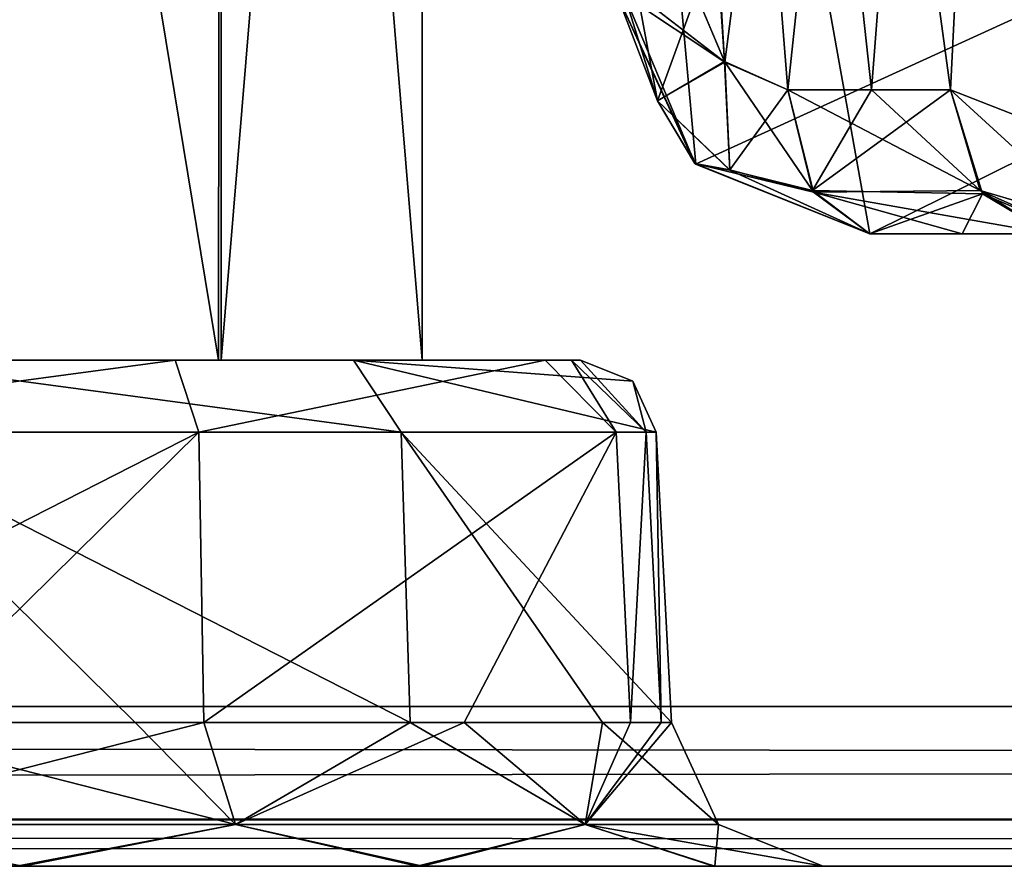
# Model space of a CAD drawing. Header units: inches. Extents: x -9.1 to 9.1, y -1.6 to 4.3.
# Tile 371 of 656: x -2 to -1.806, y -1.605 to -1.438. Entities that reach past the tile are written whole.
import ezdxf

# ---------------------------------------------------------------- set-up
doc = ezdxf.new("R2010")
doc.units = ezdxf.units.IN
doc.header["$LTSCALE"] = 81.481481
doc.header["$MEASUREMENT"] = 0
for name, color, linetype in [('12596', 7, 'CONTINUOUS'), ('12597', 7, 'CONTINUOUS'), ('12871', 7, 'CONTINUOUS'), ('12872', 7, 'CONTINUOUS'), ('12873', 7, 'CONTINUOUS'), ('12874', 7, 'CONTINUOUS'), ('12875', 7, 'CONTINUOUS'), ('12876', 7, 'CONTINUOUS'), ('12877', 7, 'CONTINUOUS'), ('12878', 7, 'CONTINUOUS'), ('12879', 7, 'CONTINUOUS'), ('129', 7, 'CONTINUOUS'), ('12948', 7, 'CONTINUOUS'), ('12949', 7, 'CONTINUOUS'), ('12950', 7, 'CONTINUOUS'), ('12951', 7, 'CONTINUOUS'), ('12952', 7, 'CONTINUOUS'), ('12953', 7, 'CONTINUOUS'), ('12954', 7, 'CONTINUOUS'), ('12955', 7, 'CONTINUOUS'), ('12956', 7, 'CONTINUOUS'), ('36', 7, 'CONTINUOUS'), ('395', 7, 'CONTINUOUS'), ('55', 7, 'CONTINUOUS'), ('5805', 7, 'CONTINUOUS'), ('5806', 7, 'CONTINUOUS'), ('5827', 7, 'CONTINUOUS'), ('5831', 7, 'CONTINUOUS'), ('5837', 7, 'CONTINUOUS'), ('5838', 7, 'CONTINUOUS'), ('5839', 7, 'CONTINUOUS'), ('743', 7, 'CONTINUOUS'), ('744', 7, 'CONTINUOUS'), ('745', 7, 'CONTINUOUS'), ('746', 7, 'CONTINUOUS'), ('77', 7, 'CONTINUOUS'), ('78', 7, 'CONTINUOUS'), ('96', 7, 'CONTINUOUS')]:
    doc.layers.add(name, color=color, linetype=linetype)

msp = doc.modelspace()

# ---------------------------------------------------------------- linework, layer by layer
at = {"layer": '12596', "linetype": 'CONTINUOUS'}
for points in [[(-1.78197, -1.46491, -4.17321), (-1.81613, -1.45157, -4.13916), (-1.77934, -1.48521, -4.15311), (-1.78197, -1.46491, -4.17321)], [(-1.81613, -1.45157, -4.13916), (-1.80982, -1.47208, -4.13186), (-1.77934, -1.48521, -4.15311), (-1.81613, -1.45157, -4.13916)], [(-1.80982, -1.47208, -4.13186), (-1.79654, -1.48, -4.11649), (-1.77934, -1.48521, -4.15311), (-1.80982, -1.47208, -4.13186)]]:
    msp.add_3dface(points, dxfattribs=at)
at = {"layer": '12597', "linetype": 'CONTINUOUS'}
for points in [[(-1.84826, -1.45157, -4.11518), (-1.8434, -1.47147, -4.1076), (-1.83176, -1.45157, -4.1266), (-1.84826, -1.45157, -4.11518)], [(-1.8434, -1.47147, -4.1076), (-1.81613, -1.45157, -4.13916), (-1.83176, -1.45157, -4.1266), (-1.8434, -1.47147, -4.1076)], [(-1.81613, -1.45157, -4.13916), (-1.8434, -1.47147, -4.1076), (-1.80982, -1.47208, -4.13186), (-1.81613, -1.45157, -4.13916)], [(-1.8434, -1.47147, -4.1076), (-1.83209, -1.48, -4.08996), (-1.80982, -1.47208, -4.13186), (-1.8434, -1.47147, -4.1076)], [(-1.83209, -1.48, -4.08996), (-1.81384, -1.48, -4.10259), (-1.80982, -1.47208, -4.13186), (-1.83209, -1.48, -4.08996)], [(-1.81384, -1.48, -4.10259), (-1.79654, -1.48, -4.11649), (-1.80982, -1.47208, -4.13186), (-1.81384, -1.48, -4.10259)]]:
    msp.add_3dface(points, dxfattribs=at)
at = {"layer": '12871', "linetype": 'CONTINUOUS'}
for points in [[(-2.04266, -1.59676, -4.4833), (-1.95734, -1.59676, -4.4833), (-2.03635, -1.57657, -4.47551), (-2.04266, -1.59676, -4.4833)], [(-2.03635, -1.57657, -4.47551), (-1.95734, -1.59676, -4.4833), (-1.9772, -1.57657, -4.47872), (-2.03635, -1.57657, -4.47551)], [(-1.9772, -1.57657, -4.47872), (-1.95734, -1.59676, -4.4833), (-1.92287, -1.57657, -4.45509), (-1.9772, -1.57657, -4.47872)], [(-1.95734, -1.59676, -4.4833), (-1.88831, -1.59676, -4.43315), (-1.92287, -1.57657, -4.45509), (-1.95734, -1.59676, -4.4833)], [(-1.92287, -1.57657, -4.45509), (-1.88831, -1.59676, -4.43315), (-1.88488, -1.57657, -4.40965), (-1.92287, -1.57657, -4.45509)], [(-1.88831, -1.59676, -4.43315), (-1.86194, -1.59676, -4.352), (-1.88488, -1.57657, -4.40965), (-1.88831, -1.59676, -4.43315)], [(-1.88488, -1.57657, -4.40965), (-1.86194, -1.59676, -4.352), (-1.87125, -1.57657, -4.352), (-1.88488, -1.57657, -4.40965)], [(-2.04266, -1.59676, -4.4833), (-2.00062, -1.605, -4.5107), (-1.95734, -1.59676, -4.4833), (-2.04266, -1.59676, -4.4833)], [(-2.00062, -1.605, -4.5107), (-1.92149, -1.605, -4.48987), (-1.95734, -1.59676, -4.4833), (-2.00062, -1.605, -4.5107)], [(-1.95734, -1.59676, -4.4833), (-1.92149, -1.605, -4.48987), (-1.88831, -1.59676, -4.43315), (-1.95734, -1.59676, -4.4833)], [(-1.92149, -1.605, -4.48987), (-1.86297, -1.605, -4.43193), (-1.88831, -1.59676, -4.43315), (-1.92149, -1.605, -4.48987)], [(-1.86297, -1.605, -4.43193), (-1.84129, -1.605, -4.352), (-1.88831, -1.59676, -4.43315), (-1.86297, -1.605, -4.43193)], [(-1.88831, -1.59676, -4.43315), (-1.84129, -1.605, -4.352), (-1.86194, -1.59676, -4.352), (-1.88831, -1.59676, -4.43315)]]:
    msp.add_3dface(points, dxfattribs=at)
at = {"layer": '12872', "linetype": 'CONTINUOUS'}
for points in [[(-1.95734, -1.59676, -4.2207), (-2.04266, -1.59676, -4.2207), (-1.96365, -1.57657, -4.22849), (-1.95734, -1.59676, -4.2207)], [(-1.96365, -1.57657, -4.22849), (-2.04266, -1.59676, -4.2207), (-2.0228, -1.57657, -4.22528), (-1.96365, -1.57657, -4.22849)], [(-1.9122, -1.57657, -4.25783), (-1.95734, -1.59676, -4.2207), (-1.96365, -1.57657, -4.22849), (-1.9122, -1.57657, -4.25783)], [(-1.88831, -1.59676, -4.27085), (-1.95734, -1.59676, -4.2207), (-1.9122, -1.57657, -4.25783), (-1.88831, -1.59676, -4.27085)], [(-1.87933, -1.57657, -4.30711), (-1.88831, -1.59676, -4.27085), (-1.9122, -1.57657, -4.25783), (-1.87933, -1.57657, -4.30711)], [(-1.87328, -1.57657, -4.3292), (-1.88831, -1.59676, -4.27085), (-1.87933, -1.57657, -4.30711), (-1.87328, -1.57657, -4.3292)], [(-1.87125, -1.57657, -4.352), (-1.88831, -1.59676, -4.27085), (-1.87328, -1.57657, -4.3292), (-1.87125, -1.57657, -4.352)], [(-1.87125, -1.57657, -4.352), (-1.86194, -1.59676, -4.352), (-1.88831, -1.59676, -4.27085), (-1.87125, -1.57657, -4.352)], [(-1.99938, -1.605, -4.1933), (-2.07851, -1.605, -4.21413), (-2.04266, -1.59676, -4.2207), (-1.99938, -1.605, -4.1933)], [(-1.95734, -1.59676, -4.2207), (-1.99938, -1.605, -4.1933), (-2.04266, -1.59676, -4.2207), (-1.95734, -1.59676, -4.2207)], [(-1.92043, -1.605, -4.21473), (-1.99938, -1.605, -4.1933), (-1.95734, -1.59676, -4.2207), (-1.92043, -1.605, -4.21473)], [(-1.88831, -1.59676, -4.27085), (-1.92043, -1.605, -4.21473), (-1.95734, -1.59676, -4.2207), (-1.88831, -1.59676, -4.27085)], [(-1.86268, -1.605, -4.27252), (-1.92043, -1.605, -4.21473), (-1.88831, -1.59676, -4.27085), (-1.86268, -1.605, -4.27252)], [(-1.86194, -1.59676, -4.352), (-1.86268, -1.605, -4.27252), (-1.88831, -1.59676, -4.27085), (-1.86194, -1.59676, -4.352)], [(-1.84129, -1.605, -4.352), (-1.86268, -1.605, -4.27252), (-1.86194, -1.59676, -4.352), (-1.84129, -1.605, -4.352)]]:
    msp.add_3dface(points, dxfattribs=at)
at = {"layer": '12873', "linetype": 'CONTINUOUS'}
for points in [[(-1.96459, -1.51921, -4.23134), (-2.07713, -1.57657, -4.24891), (-2.07536, -1.51921, -4.25134), (-1.96459, -1.51921, -4.23134)], [(-2.0228, -1.57657, -4.22528), (-2.07713, -1.57657, -4.24891), (-1.96459, -1.51921, -4.23134), (-2.0228, -1.57657, -4.22528)], [(-1.96365, -1.57657, -4.22849), (-2.0228, -1.57657, -4.22528), (-1.96459, -1.51921, -4.23134), (-1.96365, -1.57657, -4.22849)], [(-1.88219, -1.51921, -4.30804), (-1.96365, -1.57657, -4.22849), (-1.96459, -1.51921, -4.23134), (-1.88219, -1.51921, -4.30804)], [(-1.9122, -1.57657, -4.25783), (-1.96365, -1.57657, -4.22849), (-1.88219, -1.51921, -4.30804), (-1.9122, -1.57657, -4.25783)], [(-1.87933, -1.57657, -4.30711), (-1.9122, -1.57657, -4.25783), (-1.88219, -1.51921, -4.30804), (-1.87933, -1.57657, -4.30711)], [(-1.87625, -1.51921, -4.32966), (-1.87933, -1.57657, -4.30711), (-1.88219, -1.51921, -4.30804), (-1.87625, -1.51921, -4.32966)], [(-1.87328, -1.57657, -4.3292), (-1.87933, -1.57657, -4.30711), (-1.87625, -1.51921, -4.32966), (-1.87328, -1.57657, -4.3292)], [(-1.87426, -1.51921, -4.352), (-1.87328, -1.57657, -4.3292), (-1.87625, -1.51921, -4.32966), (-1.87426, -1.51921, -4.352)], [(-1.87125, -1.57657, -4.352), (-1.87328, -1.57657, -4.3292), (-1.87426, -1.51921, -4.352), (-1.87125, -1.57657, -4.352)]]:
    msp.add_3dface(points, dxfattribs=at)
at = {"layer": '12874', "linetype": 'CONTINUOUS'}
for points in [[(-2.03635, -1.57657, -4.47551), (-1.9772, -1.57657, -4.47872), (-2.03541, -1.51921, -4.47266), (-2.03635, -1.57657, -4.47551)], [(-2.03541, -1.51921, -4.47266), (-1.92287, -1.57657, -4.45509), (-1.92464, -1.51921, -4.45266), (-2.03541, -1.51921, -4.47266)], [(-1.9772, -1.57657, -4.47872), (-1.92287, -1.57657, -4.45509), (-2.03541, -1.51921, -4.47266), (-1.9772, -1.57657, -4.47872)], [(-1.87125, -1.57657, -4.352), (-1.87426, -1.51921, -4.352), (-1.92464, -1.51921, -4.45266), (-1.87125, -1.57657, -4.352)], [(-1.92287, -1.57657, -4.45509), (-1.88488, -1.57657, -4.40965), (-1.92464, -1.51921, -4.45266), (-1.92287, -1.57657, -4.45509)], [(-1.88488, -1.57657, -4.40965), (-1.87125, -1.57657, -4.352), (-1.92464, -1.51921, -4.45266), (-1.88488, -1.57657, -4.40965)]]:
    msp.add_3dface(points, dxfattribs=at)
at = {"layer": '12875', "linetype": 'CONTINUOUS'}
for points in [[(-2.03541, -1.51921, -4.47266), (-1.92464, -1.51921, -4.45266), (-2.03072, -1.505, -4.45838), (-2.03541, -1.51921, -4.47266)], [(-2.03072, -1.505, -4.45838), (-1.92464, -1.51921, -4.45266), (-1.93403, -1.505, -4.44092), (-2.03072, -1.505, -4.45838)], [(-1.88923, -1.505, -4.352), (-1.93403, -1.505, -4.44092), (-1.87891, -1.50912, -4.352), (-1.88923, -1.505, -4.352)], [(-1.92464, -1.51921, -4.45266), (-1.87426, -1.51921, -4.352), (-1.93403, -1.505, -4.44092), (-1.92464, -1.51921, -4.45266)], [(-1.93403, -1.505, -4.44092), (-1.87426, -1.51921, -4.352), (-1.87891, -1.50912, -4.352), (-1.93403, -1.505, -4.44092)]]:
    msp.add_3dface(points, dxfattribs=at)
at = {"layer": '12876', "linetype": 'CONTINUOUS'}
for points in [[(-1.96928, -1.505, -4.24562), (-2.06597, -1.505, -4.26308), (-2.03924, -1.505, -4.28289), (-1.96928, -1.505, -4.24562)], [(-2.03977, -1.505, -4.42079), (-2.03072, -1.505, -4.45838), (-1.96076, -1.505, -4.42111), (-2.03977, -1.505, -4.42079)], [(-1.96023, -1.505, -4.28321), (-1.96928, -1.505, -4.24562), (-2.03924, -1.505, -4.28289), (-1.96023, -1.505, -4.28321)], [(-2.03072, -1.505, -4.45838), (-1.93403, -1.505, -4.44092), (-1.96076, -1.505, -4.42111), (-2.03072, -1.505, -4.45838)], [(-1.89622, -1.505, -4.31327), (-1.96928, -1.505, -4.24562), (-1.96023, -1.505, -4.28321), (-1.89622, -1.505, -4.31327)], [(-1.96076, -1.505, -4.42111), (-1.88923, -1.505, -4.352), (-1.9205, -1.505, -4.352), (-1.96076, -1.505, -4.42111)], [(-1.93403, -1.505, -4.44092), (-1.88923, -1.505, -4.352), (-1.96076, -1.505, -4.42111), (-1.93403, -1.505, -4.44092)], [(-1.9205, -1.505, -4.352), (-1.89622, -1.505, -4.31327), (-1.96023, -1.505, -4.28321), (-1.9205, -1.505, -4.352)], [(-1.891, -1.505, -4.33232), (-1.89622, -1.505, -4.31327), (-1.9205, -1.505, -4.352), (-1.891, -1.505, -4.33232)], [(-1.88923, -1.505, -4.352), (-1.891, -1.505, -4.33232), (-1.9205, -1.505, -4.352), (-1.88923, -1.505, -4.352)]]:
    msp.add_3dface(points, dxfattribs=at)
at = {"layer": '12877', "linetype": 'CONTINUOUS'}
for points in [[(-1.96459, -1.51921, -4.23134), (-2.07536, -1.51921, -4.25134), (-1.96928, -1.505, -4.24562), (-1.96459, -1.51921, -4.23134)], [(-2.07536, -1.51921, -4.25134), (-2.06597, -1.505, -4.26308), (-1.96928, -1.505, -4.24562), (-2.07536, -1.51921, -4.25134)], [(-1.96459, -1.51921, -4.23134), (-1.96928, -1.505, -4.24562), (-1.89622, -1.505, -4.31327), (-1.96459, -1.51921, -4.23134)], [(-1.88219, -1.51921, -4.30804), (-1.96459, -1.51921, -4.23134), (-1.89622, -1.505, -4.31327), (-1.88219, -1.51921, -4.30804)], [(-1.88219, -1.51921, -4.30804), (-1.89622, -1.505, -4.31327), (-1.891, -1.505, -4.33232), (-1.88219, -1.51921, -4.30804)], [(-1.88923, -1.505, -4.352), (-1.87625, -1.51921, -4.32966), (-1.891, -1.505, -4.33232), (-1.88923, -1.505, -4.352)], [(-1.87625, -1.51921, -4.32966), (-1.88219, -1.51921, -4.30804), (-1.891, -1.505, -4.33232), (-1.87625, -1.51921, -4.32966)], [(-1.87625, -1.51921, -4.32966), (-1.88923, -1.505, -4.352), (-1.87891, -1.50912, -4.352), (-1.87625, -1.51921, -4.32966)], [(-1.87426, -1.51921, -4.352), (-1.87625, -1.51921, -4.32966), (-1.87891, -1.50912, -4.352), (-1.87426, -1.51921, -4.352)]]:
    msp.add_3dface(points, dxfattribs=at)
at = {"layer": '12878', "linetype": 'CONTINUOUS'}
for points in [[(-2.03977, -1.505, -4.42079), (-1.96076, -1.505, -4.42111), (-2.03975, -1.025, -4.42085), (-2.03977, -1.505, -4.42079)], [(-2.03975, -1.025, -4.42085), (-1.96076, -1.505, -4.42111), (-1.96025, -1.025, -4.42085), (-2.03975, -1.025, -4.42085)], [(-1.96076, -1.505, -4.42111), (-1.9205, -1.505, -4.352), (-1.96025, -1.025, -4.42085), (-1.96076, -1.505, -4.42111)], [(-1.96025, -1.025, -4.42085), (-1.9205, -1.505, -4.352), (-1.9205, -1.025, -4.352), (-1.96025, -1.025, -4.42085)]]:
    msp.add_3dface(points, dxfattribs=at)
at = {"layer": '12879', "linetype": 'CONTINUOUS'}
for points in [[(-1.96025, -1.025, -4.28315), (-2.03924, -1.505, -4.28289), (-2.03975, -1.025, -4.28315), (-1.96025, -1.025, -4.28315)], [(-1.96023, -1.505, -4.28321), (-2.03924, -1.505, -4.28289), (-1.96025, -1.025, -4.28315), (-1.96023, -1.505, -4.28321)], [(-1.9205, -1.025, -4.352), (-1.96023, -1.505, -4.28321), (-1.96025, -1.025, -4.28315), (-1.9205, -1.025, -4.352)], [(-1.9205, -1.505, -4.352), (-1.96023, -1.505, -4.28321), (-1.9205, -1.025, -4.352), (-1.9205, -1.505, -4.352)]]:
    msp.add_3dface(points, dxfattribs=at)
at = {"layer": '129', "linetype": 'CONTINUOUS'}
for points in [[(-1.13847, -1.45157, 4.05518), (-1.12031, -1.105, 4.05518), (-1.89919, -1.105, 4.05518), (-1.13847, -1.45157, 4.05518)], [(-1.1478, -1.47174, 4.05518), (-1.13847, -1.45157, 4.05518), (-1.89919, -1.105, 4.05518), (-1.1478, -1.47174, 4.05518)], [(-1.16843, -1.48, 4.05518), (-1.1478, -1.47174, 4.05518), (-1.89919, -1.105, 4.05518), (-1.16843, -1.48, 4.05518)], [(-1.83209, -1.48, 4.05518), (-1.16843, -1.48, 4.05518), (-1.89919, -1.105, 4.05518), (-1.83209, -1.48, 4.05518)], [(-1.86647, -1.46623, 4.05518), (-1.83209, -1.48, 4.05518), (-1.89919, -1.105, 4.05518), (-1.86647, -1.46623, 4.05518)], [(-1.88202, -1.43262, 4.05518), (-1.86647, -1.46623, 4.05518), (-1.89919, -1.105, 4.05518), (-1.88202, -1.43262, 4.05518)]]:
    msp.add_3dface(points, dxfattribs=at)
at = {"layer": '12948', "linetype": 'CONTINUOUS'}
for points in [[(-1.96365, -1.57657, 4.47551), (-2.04266, -1.59676, 4.4833), (-2.0228, -1.57657, 4.47872), (-1.96365, -1.57657, 4.47551)], [(-1.95734, -1.59676, 4.4833), (-2.04266, -1.59676, 4.4833), (-1.96365, -1.57657, 4.47551), (-1.95734, -1.59676, 4.4833)], [(-1.9122, -1.57657, 4.44617), (-1.95734, -1.59676, 4.4833), (-1.96365, -1.57657, 4.47551), (-1.9122, -1.57657, 4.44617)], [(-1.88831, -1.59676, 4.43315), (-1.95734, -1.59676, 4.4833), (-1.9122, -1.57657, 4.44617), (-1.88831, -1.59676, 4.43315)], [(-1.87933, -1.57657, 4.39689), (-1.88831, -1.59676, 4.43315), (-1.9122, -1.57657, 4.44617), (-1.87933, -1.57657, 4.39689)], [(-1.87328, -1.57657, 4.3748), (-1.88831, -1.59676, 4.43315), (-1.87933, -1.57657, 4.39689), (-1.87328, -1.57657, 4.3748)], [(-1.87125, -1.57657, 4.352), (-1.88831, -1.59676, 4.43315), (-1.87328, -1.57657, 4.3748), (-1.87125, -1.57657, 4.352)], [(-1.86194, -1.59676, 4.352), (-1.88831, -1.59676, 4.43315), (-1.87125, -1.57657, 4.352), (-1.86194, -1.59676, 4.352)], [(-1.99938, -1.605, 4.5107), (-2.07851, -1.605, 4.48987), (-2.04266, -1.59676, 4.4833), (-1.99938, -1.605, 4.5107)], [(-1.95734, -1.59676, 4.4833), (-1.99938, -1.605, 4.5107), (-2.04266, -1.59676, 4.4833), (-1.95734, -1.59676, 4.4833)], [(-1.92043, -1.605, 4.48927), (-1.99938, -1.605, 4.5107), (-1.95734, -1.59676, 4.4833), (-1.92043, -1.605, 4.48927)], [(-1.88831, -1.59676, 4.43315), (-1.92043, -1.605, 4.48927), (-1.95734, -1.59676, 4.4833), (-1.88831, -1.59676, 4.43315)], [(-1.86268, -1.605, 4.43148), (-1.92043, -1.605, 4.48927), (-1.88831, -1.59676, 4.43315), (-1.86268, -1.605, 4.43148)], [(-1.86194, -1.59676, 4.352), (-1.86268, -1.605, 4.43148), (-1.88831, -1.59676, 4.43315), (-1.86194, -1.59676, 4.352)], [(-1.84129, -1.605, 4.352), (-1.86268, -1.605, 4.43148), (-1.86194, -1.59676, 4.352), (-1.84129, -1.605, 4.352)]]:
    msp.add_3dface(points, dxfattribs=at)
at = {"layer": '12949', "linetype": 'CONTINUOUS'}
for points in [[(-2.04266, -1.59676, 4.2207), (-1.95734, -1.59676, 4.2207), (-2.03635, -1.57657, 4.22849), (-2.04266, -1.59676, 4.2207)], [(-2.03635, -1.57657, 4.22849), (-1.95734, -1.59676, 4.2207), (-1.9772, -1.57657, 4.22528), (-2.03635, -1.57657, 4.22849)], [(-1.9772, -1.57657, 4.22528), (-1.95734, -1.59676, 4.2207), (-1.92287, -1.57657, 4.24891), (-1.9772, -1.57657, 4.22528)], [(-1.95734, -1.59676, 4.2207), (-1.88831, -1.59676, 4.27085), (-1.92287, -1.57657, 4.24891), (-1.95734, -1.59676, 4.2207)], [(-1.92287, -1.57657, 4.24891), (-1.88831, -1.59676, 4.27085), (-1.88488, -1.57657, 4.29435), (-1.92287, -1.57657, 4.24891)], [(-1.88831, -1.59676, 4.27085), (-1.86194, -1.59676, 4.352), (-1.88488, -1.57657, 4.29435), (-1.88831, -1.59676, 4.27085)], [(-1.86194, -1.59676, 4.352), (-1.87125, -1.57657, 4.352), (-1.88488, -1.57657, 4.29435), (-1.86194, -1.59676, 4.352)], [(-2.04266, -1.59676, 4.2207), (-2.00062, -1.605, 4.1933), (-1.95734, -1.59676, 4.2207), (-2.04266, -1.59676, 4.2207)], [(-2.00062, -1.605, 4.1933), (-1.92149, -1.605, 4.21413), (-1.95734, -1.59676, 4.2207), (-2.00062, -1.605, 4.1933)], [(-1.95734, -1.59676, 4.2207), (-1.92149, -1.605, 4.21413), (-1.88831, -1.59676, 4.27085), (-1.95734, -1.59676, 4.2207)], [(-1.92149, -1.605, 4.21413), (-1.86297, -1.605, 4.27207), (-1.88831, -1.59676, 4.27085), (-1.92149, -1.605, 4.21413)], [(-1.86297, -1.605, 4.27207), (-1.84129, -1.605, 4.352), (-1.88831, -1.59676, 4.27085), (-1.86297, -1.605, 4.27207)], [(-1.84129, -1.605, 4.352), (-1.86194, -1.59676, 4.352), (-1.88831, -1.59676, 4.27085), (-1.84129, -1.605, 4.352)]]:
    msp.add_3dface(points, dxfattribs=at)
at = {"layer": '12950', "linetype": 'CONTINUOUS'}
for points in [[(-2.03635, -1.57657, 4.22849), (-1.9772, -1.57657, 4.22528), (-2.03541, -1.51921, 4.23134), (-2.03635, -1.57657, 4.22849)], [(-2.03541, -1.51921, 4.23134), (-1.92287, -1.57657, 4.24891), (-1.92464, -1.51921, 4.25134), (-2.03541, -1.51921, 4.23134)], [(-1.9772, -1.57657, 4.22528), (-1.92287, -1.57657, 4.24891), (-2.03541, -1.51921, 4.23134), (-1.9772, -1.57657, 4.22528)], [(-1.92287, -1.57657, 4.24891), (-1.88488, -1.57657, 4.29435), (-1.92464, -1.51921, 4.25134), (-1.92287, -1.57657, 4.24891)], [(-1.92464, -1.51921, 4.25134), (-1.87125, -1.57657, 4.352), (-1.87426, -1.51921, 4.352), (-1.92464, -1.51921, 4.25134)], [(-1.88488, -1.57657, 4.29435), (-1.87125, -1.57657, 4.352), (-1.92464, -1.51921, 4.25134), (-1.88488, -1.57657, 4.29435)]]:
    msp.add_3dface(points, dxfattribs=at)
at = {"layer": '12951', "linetype": 'CONTINUOUS'}
for points in [[(-1.96459, -1.51921, 4.47266), (-2.07713, -1.57657, 4.45509), (-2.07536, -1.51921, 4.45266), (-1.96459, -1.51921, 4.47266)], [(-2.0228, -1.57657, 4.47872), (-2.07713, -1.57657, 4.45509), (-1.96459, -1.51921, 4.47266), (-2.0228, -1.57657, 4.47872)], [(-1.96365, -1.57657, 4.47551), (-2.0228, -1.57657, 4.47872), (-1.96459, -1.51921, 4.47266), (-1.96365, -1.57657, 4.47551)], [(-1.88219, -1.51921, 4.39596), (-1.96365, -1.57657, 4.47551), (-1.96459, -1.51921, 4.47266), (-1.88219, -1.51921, 4.39596)], [(-1.9122, -1.57657, 4.44617), (-1.96365, -1.57657, 4.47551), (-1.88219, -1.51921, 4.39596), (-1.9122, -1.57657, 4.44617)], [(-1.87933, -1.57657, 4.39689), (-1.9122, -1.57657, 4.44617), (-1.88219, -1.51921, 4.39596), (-1.87933, -1.57657, 4.39689)], [(-1.87625, -1.51921, 4.37434), (-1.87933, -1.57657, 4.39689), (-1.88219, -1.51921, 4.39596), (-1.87625, -1.51921, 4.37434)], [(-1.87328, -1.57657, 4.3748), (-1.87933, -1.57657, 4.39689), (-1.87625, -1.51921, 4.37434), (-1.87328, -1.57657, 4.3748)], [(-1.87426, -1.51921, 4.352), (-1.87328, -1.57657, 4.3748), (-1.87625, -1.51921, 4.37434), (-1.87426, -1.51921, 4.352)], [(-1.87125, -1.57657, 4.352), (-1.87328, -1.57657, 4.3748), (-1.87426, -1.51921, 4.352), (-1.87125, -1.57657, 4.352)]]:
    msp.add_3dface(points, dxfattribs=at)
at = {"layer": '12952', "linetype": 'CONTINUOUS'}
for points in [[(-1.96928, -1.505, 4.45838), (-2.07536, -1.51921, 4.45266), (-2.06597, -1.505, 4.44092), (-1.96928, -1.505, 4.45838)], [(-1.96459, -1.51921, 4.47266), (-2.07536, -1.51921, 4.45266), (-1.96928, -1.505, 4.45838), (-1.96459, -1.51921, 4.47266)], [(-1.89622, -1.505, 4.39073), (-1.96459, -1.51921, 4.47266), (-1.96928, -1.505, 4.45838), (-1.89622, -1.505, 4.39073)], [(-1.88219, -1.51921, 4.39596), (-1.96459, -1.51921, 4.47266), (-1.89622, -1.505, 4.39073), (-1.88219, -1.51921, 4.39596)], [(-1.88219, -1.51921, 4.39596), (-1.89622, -1.505, 4.39073), (-1.891, -1.505, 4.37168), (-1.88219, -1.51921, 4.39596)], [(-1.88923, -1.505, 4.352), (-1.87625, -1.51921, 4.37434), (-1.891, -1.505, 4.37168), (-1.88923, -1.505, 4.352)], [(-1.87625, -1.51921, 4.37434), (-1.88219, -1.51921, 4.39596), (-1.891, -1.505, 4.37168), (-1.87625, -1.51921, 4.37434)], [(-1.87891, -1.50912, 4.352), (-1.87625, -1.51921, 4.37434), (-1.88923, -1.505, 4.352), (-1.87891, -1.50912, 4.352)], [(-1.87426, -1.51921, 4.352), (-1.87625, -1.51921, 4.37434), (-1.87891, -1.50912, 4.352), (-1.87426, -1.51921, 4.352)]]:
    msp.add_3dface(points, dxfattribs=at)
at = {"layer": '12953', "linetype": 'CONTINUOUS'}
for points in [[(-1.96928, -1.505, 4.45838), (-2.06597, -1.505, 4.44092), (-2.03924, -1.505, 4.42111), (-1.96928, -1.505, 4.45838)], [(-2.03977, -1.505, 4.28321), (-2.03072, -1.505, 4.24562), (-1.96076, -1.505, 4.28289), (-2.03977, -1.505, 4.28321)], [(-1.96023, -1.505, 4.42079), (-1.96928, -1.505, 4.45838), (-2.03924, -1.505, 4.42111), (-1.96023, -1.505, 4.42079)], [(-2.03072, -1.505, 4.24562), (-1.93403, -1.505, 4.26308), (-1.96076, -1.505, 4.28289), (-2.03072, -1.505, 4.24562)], [(-1.89622, -1.505, 4.39073), (-1.96928, -1.505, 4.45838), (-1.96023, -1.505, 4.42079), (-1.89622, -1.505, 4.39073)], [(-1.96076, -1.505, 4.28289), (-1.88923, -1.505, 4.352), (-1.9205, -1.505, 4.352), (-1.96076, -1.505, 4.28289)], [(-1.93403, -1.505, 4.26308), (-1.88923, -1.505, 4.352), (-1.96076, -1.505, 4.28289), (-1.93403, -1.505, 4.26308)], [(-1.9205, -1.505, 4.352), (-1.89622, -1.505, 4.39073), (-1.96023, -1.505, 4.42079), (-1.9205, -1.505, 4.352)], [(-1.88923, -1.505, 4.352), (-1.891, -1.505, 4.37168), (-1.9205, -1.505, 4.352), (-1.88923, -1.505, 4.352)], [(-1.891, -1.505, 4.37168), (-1.89622, -1.505, 4.39073), (-1.9205, -1.505, 4.352), (-1.891, -1.505, 4.37168)]]:
    msp.add_3dface(points, dxfattribs=at)
at = {"layer": '12954', "linetype": 'CONTINUOUS'}
for points in [[(-2.03541, -1.51921, 4.23134), (-1.92464, -1.51921, 4.25134), (-2.03072, -1.505, 4.24562), (-2.03541, -1.51921, 4.23134)], [(-1.92464, -1.51921, 4.25134), (-1.93403, -1.505, 4.26308), (-2.03072, -1.505, 4.24562), (-1.92464, -1.51921, 4.25134)], [(-1.87891, -1.50912, 4.352), (-1.88923, -1.505, 4.352), (-1.93403, -1.505, 4.26308), (-1.87891, -1.50912, 4.352)], [(-1.87426, -1.51921, 4.352), (-1.87891, -1.50912, 4.352), (-1.93403, -1.505, 4.26308), (-1.87426, -1.51921, 4.352)], [(-1.92464, -1.51921, 4.25134), (-1.87426, -1.51921, 4.352), (-1.93403, -1.505, 4.26308), (-1.92464, -1.51921, 4.25134)]]:
    msp.add_3dface(points, dxfattribs=at)
at = {"layer": '12955', "linetype": 'CONTINUOUS'}
for points in [[(-2.03977, -1.505, 4.28321), (-1.96076, -1.505, 4.28289), (-2.03975, -1.025, 4.28315), (-2.03977, -1.505, 4.28321)], [(-2.03975, -1.025, 4.28315), (-1.96076, -1.505, 4.28289), (-1.96025, -1.025, 4.28315), (-2.03975, -1.025, 4.28315)], [(-1.96076, -1.505, 4.28289), (-1.9205, -1.505, 4.352), (-1.96025, -1.025, 4.28315), (-1.96076, -1.505, 4.28289)], [(-1.96025, -1.025, 4.28315), (-1.9205, -1.505, 4.352), (-1.9205, -1.025, 4.352), (-1.96025, -1.025, 4.28315)]]:
    msp.add_3dface(points, dxfattribs=at)
at = {"layer": '12956', "linetype": 'CONTINUOUS'}
for points in [[(-1.96025, -1.025, 4.42085), (-2.03924, -1.505, 4.42111), (-2.03975, -1.025, 4.42085), (-1.96025, -1.025, 4.42085)], [(-1.96023, -1.505, 4.42079), (-2.03924, -1.505, 4.42111), (-1.96025, -1.025, 4.42085), (-1.96023, -1.505, 4.42079)], [(-1.9205, -1.025, 4.352), (-1.96023, -1.505, 4.42079), (-1.96025, -1.025, 4.42085), (-1.9205, -1.025, 4.352)], [(-1.9205, -1.505, 4.352), (-1.96023, -1.505, 4.42079), (-1.9205, -1.025, 4.352), (-1.9205, -1.505, 4.352)]]:
    msp.add_3dface(points, dxfattribs=at)
at = {"layer": '36', "linetype": 'CONTINUOUS'}
for points in [[(-8.57818, -1.605, -4.59779), (8.5782, -1.605, -4.59779), (-6.00062, -1.605, -4.5107), (-8.57818, -1.605, -4.59779)], [(8.5782, -1.605, 4.59779), (-8.57818, -1.605, 4.59779), (6.00062, -1.605, 4.5107), (8.5782, -1.605, 4.59779)], [(6.00062, -1.605, 4.5107), (-8.57818, -1.605, 4.59779), (5.92149, -1.605, 4.48987), (6.00062, -1.605, 4.5107)], [(5.92149, -1.605, 4.48987), (-8.57818, -1.605, 4.59779), (2.00062, -1.605, 4.5107), (5.92149, -1.605, 4.48987)], [(2.00062, -1.605, 4.5107), (-8.57818, -1.605, 4.59779), (1.92149, -1.605, 4.48987), (2.00062, -1.605, 4.5107)], [(1.92149, -1.605, 4.48987), (-8.57818, -1.605, 4.59779), (-1.99938, -1.605, 4.5107), (1.92149, -1.605, 4.48987)], [(-1.99938, -1.605, 4.5107), (-8.57818, -1.605, 4.59779), (-2.07851, -1.605, 4.48987), (-1.99938, -1.605, 4.5107)], [(-6.00062, -1.605, -4.5107), (8.5782, -1.605, -4.59779), (-5.92149, -1.605, -4.48987), (-6.00062, -1.605, -4.5107)], [(-5.92149, -1.605, -4.48987), (8.5782, -1.605, -4.59779), (-2.00062, -1.605, -4.5107), (-5.92149, -1.605, -4.48987)], [(-2.07851, -1.605, -4.21413), (-1.99938, -1.605, -4.1933), (-2.00062, -1.605, 4.1933), (-2.07851, -1.605, -4.21413)], [(-2.00062, -1.605, -4.5107), (8.5782, -1.605, -4.59779), (-1.92149, -1.605, -4.48987), (-2.00062, -1.605, -4.5107)], [(-2.00062, -1.605, 4.1933), (-1.99938, -1.605, -4.1933), (-1.92149, -1.605, 4.21413), (-2.00062, -1.605, 4.1933)], [(-1.99938, -1.605, -4.1933), (-1.92043, -1.605, -4.21473), (-1.92149, -1.605, 4.21413), (-1.99938, -1.605, -4.1933)], [(1.92149, -1.605, 4.48987), (-1.99938, -1.605, 4.5107), (1.68549, -1.605, 4.45621), (1.92149, -1.605, 4.48987)], [(-1.99938, -1.605, 4.5107), (-1.92043, -1.605, 4.48927), (-1.68549, -1.605, 4.45621), (-1.99938, -1.605, 4.5107)], [(-1.17481, -1.605, 4.45621), (-1.99938, -1.605, 4.5107), (-1.68549, -1.605, 4.45621), (-1.17481, -1.605, 4.45621)], [(-1.99938, -1.605, 4.5107), (-1.17481, -1.605, 4.45621), (-0.86755, -1.605, 4.43868), (-1.99938, -1.605, 4.5107)], [(1.68549, -1.605, 4.45621), (-1.99938, -1.605, 4.5107), (1.17481, -1.605, 4.45621), (1.68549, -1.605, 4.45621)], [(1.17481, -1.605, 4.45621), (-1.99938, -1.605, 4.5107), (0.82519, -1.605, 4.45621), (1.17481, -1.605, 4.45621)], [(0.82519, -1.605, 4.45621), (-1.99938, -1.605, 4.5107), (-0.82519, -1.605, 4.45621), (0.82519, -1.605, 4.45621)], [(-0.82519, -1.605, 4.45621), (-1.99938, -1.605, 4.5107), (-0.86755, -1.605, 4.43868), (-0.82519, -1.605, 4.45621)], [(-1.92149, -1.605, -4.48987), (8.5782, -1.605, -4.59779), (1.99938, -1.605, -4.5107), (-1.92149, -1.605, -4.48987)], [(-1.86297, -1.605, -4.43193), (-1.92149, -1.605, -4.48987), (-1.68549, -1.605, -4.45621), (-1.86297, -1.605, -4.43193)], [(-1.92149, -1.605, -4.48987), (1.99938, -1.605, -4.5107), (-1.68549, -1.605, -4.45621), (-1.92149, -1.605, -4.48987)], [(-1.92149, -1.605, 4.21413), (-1.92043, -1.605, -4.21473), (-1.86297, -1.605, 4.27207), (-1.92149, -1.605, 4.21413)], [(-1.92043, -1.605, -4.21473), (-1.86268, -1.605, -4.27252), (-1.86297, -1.605, 4.27207), (-1.92043, -1.605, -4.21473)], [(-1.92043, -1.605, 4.48927), (-1.86268, -1.605, 4.43148), (-1.74483, -1.605, 4.38793), (-1.92043, -1.605, 4.48927)], [(-1.68549, -1.605, 4.45621), (-1.92043, -1.605, 4.48927), (-1.73071, -1.605, 4.43563), (-1.68549, -1.605, 4.45621)], [(-1.73071, -1.605, 4.43563), (-1.92043, -1.605, 4.48927), (-1.74483, -1.605, 4.38793), (-1.73071, -1.605, 4.43563)], [(-1.84129, -1.605, -4.352), (-1.86297, -1.605, -4.43193), (-1.73074, -1.605, -4.4356), (-1.84129, -1.605, -4.352)], [(-1.73074, -1.605, -4.4356), (-1.86297, -1.605, -4.43193), (-1.68549, -1.605, -4.45621), (-1.73074, -1.605, -4.4356)], [(-1.86268, -1.605, -4.27252), (-1.84129, -1.605, -4.352), (-1.86297, -1.605, 4.27207), (-1.86268, -1.605, -4.27252)], [(-1.84129, -1.605, -4.352), (-1.84129, -1.605, 4.352), (-1.86297, -1.605, 4.27207), (-1.84129, -1.605, -4.352)], [(-1.86268, -1.605, 4.43148), (-1.84129, -1.605, 4.352), (-1.78582, -1.605, 4.15122), (-1.86268, -1.605, 4.43148)], [(-1.74483, -1.605, 4.38793), (-1.86268, -1.605, 4.43148), (-1.74835, -1.605, 4.29664), (-1.74483, -1.605, 4.38793)], [(-1.74835, -1.605, 4.29664), (-1.86268, -1.605, 4.43148), (-1.78346, -1.605, 4.2123), (-1.74835, -1.605, 4.29664)], [(-1.78346, -1.605, 4.2123), (-1.86268, -1.605, 4.43148), (-1.78582, -1.605, 4.15122), (-1.78346, -1.605, 4.2123)], [(-1.84129, -1.605, 4.352), (-1.84129, -1.605, -4.352), (-1.78574, -1.605, -4.15107), (-1.84129, -1.605, 4.352)], [(-1.78574, -1.605, -4.15107), (-1.84129, -1.605, -4.352), (-1.78346, -1.605, -4.2123), (-1.78574, -1.605, -4.15107)], [(-1.78346, -1.605, -4.2123), (-1.84129, -1.605, -4.352), (-1.74483, -1.605, -4.38793), (-1.78346, -1.605, -4.2123)], [(-1.74483, -1.605, -4.38793), (-1.84129, -1.605, -4.352), (-1.73074, -1.605, -4.4356), (-1.74483, -1.605, -4.38793)], [(-1.78582, -1.605, 4.15122), (-1.84129, -1.605, 4.352), (-1.78574, -1.605, -4.15107), (-1.78582, -1.605, 4.15122)]]:
    msp.add_3dface(points, dxfattribs=at)
at = {"layer": '395', "linetype": 'CONTINUOUS'}
for points in [[(-8.57837, -1.57343, 4.62775), (8.57837, -1.57343, 4.62775), (-8.52935, -0.63817, 4.57874), (-8.57837, -1.57343, 4.62775)], [(-8.52935, -0.63817, 4.57874), (8.57837, -1.57343, 4.62775), (-7.12257, -0.63817, 4.57874), (-8.52935, -0.63817, 4.57874)], [(-7.12257, -0.63817, 4.57874), (8.57837, -1.57343, 4.62775), (-6.87743, -0.63817, 4.57874), (-7.12257, -0.63817, 4.57874)], [(-6.87743, -0.63817, 4.57874), (8.57837, -1.57343, 4.62775), (-6.10307, -0.63817, 4.57874), (-6.87743, -0.63817, 4.57874)], [(-6.10307, -0.63817, 4.57874), (8.57837, -1.57343, 4.62775), (-5.89693, -0.63817, 4.57874), (-6.10307, -0.63817, 4.57874)], [(-5.89693, -0.63817, 4.57874), (8.57837, -1.57343, 4.62775), (-5.12257, -0.63817, 4.57874), (-5.89693, -0.63817, 4.57874)], [(-5.12257, -0.63817, 4.57874), (8.57837, -1.57343, 4.62775), (-4.87743, -0.63817, 4.57874), (-5.12257, -0.63817, 4.57874)], [(-4.87743, -0.63817, 4.57874), (8.57837, -1.57343, 4.62775), (-4.10307, -0.63817, 4.57874), (-4.87743, -0.63817, 4.57874)], [(8.57837, -1.57343, 4.62775), (-3.89693, -0.63817, 4.57874), (-4.10307, -0.63817, 4.57874), (8.57837, -1.57343, 4.62775)], [(-3.89693, -0.63817, 4.57874), (8.57837, -1.57343, 4.62775), (-3.12257, -0.63817, 4.57874), (-3.89693, -0.63817, 4.57874)], [(-3.12257, -0.63817, 4.57874), (8.57837, -1.57343, 4.62775), (-2.87743, -0.63817, 4.57874), (-3.12257, -0.63817, 4.57874)], [(-2.87743, -0.63817, 4.57874), (8.57837, -1.57343, 4.62775), (-2.10307, -0.63817, 4.57874), (-2.87743, -0.63817, 4.57874)], [(-2.10307, -0.63817, 4.57874), (8.57837, -1.57343, 4.62775), (-1.89693, -0.63817, 4.57874), (-2.10307, -0.63817, 4.57874)], [(-1.89693, -0.63817, 4.57874), (8.57837, -1.57343, 4.62775), (-1.12257, -0.63817, 4.57874), (-1.89693, -0.63817, 4.57874)]]:
    msp.add_3dface(points, dxfattribs=at)
at = {"layer": '55', "linetype": 'CONTINUOUS'}
for points in [[(8.57837, -1.59603, 4.61918), (8.57837, -1.57343, 4.62775), (-8.57837, -1.59542, 4.61977), (8.57837, -1.59603, 4.61918)], [(-8.57837, -1.59542, 4.61977), (8.57837, -1.57343, 4.62775), (-8.57837, -1.57343, 4.62775), (-8.57837, -1.59542, 4.61977)], [(-8.57818, -1.605, 4.59779), (8.57837, -1.59603, 4.61918), (-8.57837, -1.59542, 4.61977), (-8.57818, -1.605, 4.59779)], [(-8.57818, -1.605, 4.59779), (8.5782, -1.605, 4.59779), (8.57837, -1.59603, 4.61918), (-8.57818, -1.605, 4.59779)]]:
    msp.add_3dface(points, dxfattribs=at)
at = {"layer": '5805', "linetype": 'CONTINUOUS'}
for points in [[(-1.86647, -1.46623, 4.05518), (-1.88202, -1.43262, 4.05518), (-1.86667, -1.46612, 4.08194), (-1.86647, -1.46623, 4.05518)], [(-1.88202, -1.43262, 4.05518), (-1.88202, -1.43262, 4.07931), (-1.86667, -1.46612, 4.08194), (-1.88202, -1.43262, 4.05518)], [(-1.83209, -1.48, 4.08996), (-1.86647, -1.46623, 4.05518), (-1.86667, -1.46612, 4.08194), (-1.83209, -1.48, 4.08996)], [(-1.83209, -1.48, 4.05518), (-1.86647, -1.46623, 4.05518), (-1.83209, -1.48, 4.08996), (-1.83209, -1.48, 4.05518)]]:
    msp.add_3dface(points, dxfattribs=at)
at = {"layer": '5806', "linetype": 'CONTINUOUS'}
for points in [[(-1.16843, -1.48, 4.05518), (-1.83209, -1.48, 4.05518), (-1.16843, -1.48, 4.11649), (-1.16843, -1.48, 4.05518)], [(-1.16843, -1.48, 4.11649), (-1.83209, -1.48, 4.05518), (-1.79654, -1.48, 4.11649), (-1.16843, -1.48, 4.11649)], [(-1.83209, -1.48, 4.05518), (-1.83209, -1.48, 4.08996), (-1.81384, -1.48, 4.10259), (-1.83209, -1.48, 4.05518)], [(-1.79654, -1.48, 4.11649), (-1.83209, -1.48, 4.05518), (-1.81384, -1.48, 4.10259), (-1.79654, -1.48, 4.11649)]]:
    msp.add_3dface(points, dxfattribs=at)
at = {"layer": '5827', "linetype": 'CONTINUOUS'}
for points in [[(-1.1258, -0.63817, 4.47526), (-1.17481, -1.57343, 4.42625), (-1.8937, -0.63817, 4.47526), (-1.1258, -0.63817, 4.47526)], [(-1.8937, -0.63817, 4.47526), (-1.17481, -1.57343, 4.42625), (-1.75005, -0.84342, 4.4645), (-1.8937, -0.63817, 4.47526)]]:
    msp.add_3dface(points, dxfattribs=at)
at = {"layer": '5831', "linetype": 'CONTINUOUS'}
for points in [[(-1.86635, -1.43262, 4.10565), (-1.78784, -0.88343, 4.21696), (-1.86068, -1.44608, 4.108), (-1.86635, -1.43262, 4.10565)], [(-1.86068, -1.44608, 4.108), (-1.78784, -0.88343, 4.21696), (-1.84826, -1.45157, 4.11518), (-1.86068, -1.44608, 4.108)], [(-1.84826, -1.45157, 4.11518), (-1.78784, -0.88343, 4.21696), (-1.83176, -1.45157, 4.1266), (-1.84826, -1.45157, 4.11518)], [(-1.83176, -1.45157, 4.1266), (-1.78784, -0.88343, 4.21696), (-1.81613, -1.45157, 4.13916), (-1.83176, -1.45157, 4.1266)], [(-1.81613, -1.45157, 4.13916), (-1.78784, -0.88343, 4.21696), (-1.78196, -1.46492, 4.17322), (-1.81613, -1.45157, 4.13916)]]:
    msp.add_3dface(points, dxfattribs=at)
at = {"layer": '5837', "linetype": 'CONTINUOUS'}
for points in [[(-1.81613, -1.45157, 4.13916), (-1.78196, -1.46492, 4.17322), (-1.77934, -1.48521, 4.15311), (-1.81613, -1.45157, 4.13916)], [(-1.81025, -1.47146, 4.13235), (-1.81613, -1.45157, 4.13916), (-1.77934, -1.48521, 4.15311), (-1.81025, -1.47146, 4.13235)], [(-1.75929, -1.48645, 4.13507), (-1.79654, -1.48, 4.11649), (-1.81025, -1.47146, 4.13235), (-1.75929, -1.48645, 4.13507)], [(-1.75929, -1.48645, 4.13507), (-1.81025, -1.47146, 4.13235), (-1.77934, -1.48521, 4.15311), (-1.75929, -1.48645, 4.13507)]]:
    msp.add_3dface(points, dxfattribs=at)
at = {"layer": '5838', "linetype": 'CONTINUOUS'}
for points in [[(-1.84826, -1.45157, 4.11518), (-1.83176, -1.45157, 4.1266), (-1.81025, -1.47146, 4.13235), (-1.84826, -1.45157, 4.11518)], [(-1.84322, -1.47178, 4.10733), (-1.84826, -1.45157, 4.11518), (-1.81025, -1.47146, 4.13235), (-1.84322, -1.47178, 4.10733)], [(-1.83176, -1.45157, 4.1266), (-1.81613, -1.45157, 4.13916), (-1.81025, -1.47146, 4.13235), (-1.83176, -1.45157, 4.1266)], [(-1.79654, -1.48, 4.11649), (-1.84322, -1.47178, 4.10733), (-1.81025, -1.47146, 4.13235), (-1.79654, -1.48, 4.11649)], [(-1.81384, -1.48, 4.10259), (-1.83209, -1.48, 4.08996), (-1.84322, -1.47178, 4.10733), (-1.81384, -1.48, 4.10259)], [(-1.79654, -1.48, 4.11649), (-1.81384, -1.48, 4.10259), (-1.84322, -1.47178, 4.10733), (-1.79654, -1.48, 4.11649)]]:
    msp.add_3dface(points, dxfattribs=at)
at = {"layer": '5839', "linetype": 'CONTINUOUS'}
for points in [[(-1.86667, -1.46612, 4.08194), (-1.88202, -1.43262, 4.07931), (-1.874, -1.45373, 4.09067), (-1.86667, -1.46612, 4.08194)], [(-1.88202, -1.43262, 4.07931), (-1.88056, -1.43283, 4.08853), (-1.874, -1.45373, 4.09067), (-1.88202, -1.43262, 4.07931)], [(-1.86068, -1.44608, 4.108), (-1.88056, -1.43283, 4.08853), (-1.87786, -1.43287, 4.09452), (-1.86068, -1.44608, 4.108)], [(-1.88056, -1.43283, 4.08853), (-1.86068, -1.44608, 4.108), (-1.874, -1.45373, 4.09067), (-1.88056, -1.43283, 4.08853)], [(-1.86635, -1.43262, 4.10565), (-1.86068, -1.44608, 4.108), (-1.87786, -1.43287, 4.09452), (-1.86635, -1.43262, 4.10565)], [(-1.874, -1.45373, 4.09067), (-1.86068, -1.44608, 4.108), (-1.85975, -1.46739, 4.09762), (-1.874, -1.45373, 4.09067)], [(-1.86068, -1.44608, 4.108), (-1.84826, -1.45157, 4.11518), (-1.85975, -1.46739, 4.09762), (-1.86068, -1.44608, 4.108)], [(-1.85975, -1.46739, 4.09762), (-1.84826, -1.45157, 4.11518), (-1.84322, -1.47178, 4.10733), (-1.85975, -1.46739, 4.09762)], [(-1.86667, -1.46612, 4.08194), (-1.874, -1.45373, 4.09067), (-1.85975, -1.46739, 4.09762), (-1.86667, -1.46612, 4.08194)], [(-1.83209, -1.48, 4.08996), (-1.86667, -1.46612, 4.08194), (-1.84322, -1.47178, 4.10733), (-1.83209, -1.48, 4.08996)], [(-1.86667, -1.46612, 4.08194), (-1.85975, -1.46739, 4.09762), (-1.84322, -1.47178, 4.10733), (-1.86667, -1.46612, 4.08194)]]:
    msp.add_3dface(points, dxfattribs=at)
at = {"layer": '743', "linetype": 'CONTINUOUS'}
for points in [[(-1.83209, -1.48, -4.04245), (-1.12433, -1.48, -4.04245), (-1.83209, -1.48, -4.08996), (-1.83209, -1.48, -4.04245)], [(-1.83209, -1.48, -4.08996), (-1.12433, -1.48, -4.04245), (-1.81384, -1.48, -4.10259), (-1.83209, -1.48, -4.08996)], [(-1.81384, -1.48, -4.10259), (-1.12433, -1.48, -4.04245), (-1.79654, -1.48, -4.11649), (-1.81384, -1.48, -4.10259)]]:
    msp.add_3dface(points, dxfattribs=at)
at = {"layer": '744', "linetype": 'CONTINUOUS'}
for points in [[(-1.88202, -1.43262, -4.07931), (-1.88202, -1.43262, -4.04245), (-1.86648, -1.46623, -4.04245), (-1.88202, -1.43262, -4.07931)], [(-1.88202, -1.43262, -4.07931), (-1.86648, -1.46623, -4.04245), (-1.86659, -1.46619, -4.08195), (-1.88202, -1.43262, -4.07931)], [(-1.86648, -1.46623, -4.04245), (-1.83209, -1.48, -4.04245), (-1.86659, -1.46619, -4.08195), (-1.86648, -1.46623, -4.04245)], [(-1.86659, -1.46619, -4.08195), (-1.83209, -1.48, -4.04245), (-1.83209, -1.48, -4.08996), (-1.86659, -1.46619, -4.08195)]]:
    msp.add_3dface(points, dxfattribs=at)
at = {"layer": '745', "linetype": 'CONTINUOUS'}
for points in [[(-1.88202, -1.43262, -4.07931), (-1.86659, -1.46619, -4.08195), (-1.88056, -1.43283, -4.08852), (-1.88202, -1.43262, -4.07931)], [(-1.86659, -1.46619, -4.08195), (-1.87399, -1.45374, -4.09067), (-1.88056, -1.43283, -4.08852), (-1.86659, -1.46619, -4.08195)], [(-1.88056, -1.43283, -4.08852), (-1.87399, -1.45374, -4.09067), (-1.87788, -1.43287, -4.0945), (-1.88056, -1.43283, -4.08852)], [(-1.87788, -1.43287, -4.0945), (-1.87399, -1.45374, -4.09067), (-1.86635, -1.43262, -4.10565), (-1.87788, -1.43287, -4.0945)], [(-1.86635, -1.43262, -4.10565), (-1.87399, -1.45374, -4.09067), (-1.8608, -1.44593, -4.10794), (-1.86635, -1.43262, -4.10565)], [(-1.87399, -1.45374, -4.09067), (-1.85973, -1.4674, -4.09763), (-1.8608, -1.44593, -4.10794), (-1.87399, -1.45374, -4.09067)], [(-1.8434, -1.47147, -4.1076), (-1.84826, -1.45157, -4.11518), (-1.8608, -1.44593, -4.10794), (-1.8434, -1.47147, -4.1076)], [(-1.85973, -1.4674, -4.09763), (-1.8434, -1.47147, -4.1076), (-1.8608, -1.44593, -4.10794), (-1.85973, -1.4674, -4.09763)], [(-1.86659, -1.46619, -4.08195), (-1.85973, -1.4674, -4.09763), (-1.87399, -1.45374, -4.09067), (-1.86659, -1.46619, -4.08195)], [(-1.86659, -1.46619, -4.08195), (-1.83209, -1.48, -4.08996), (-1.85973, -1.4674, -4.09763), (-1.86659, -1.46619, -4.08195)], [(-1.83209, -1.48, -4.08996), (-1.8434, -1.47147, -4.1076), (-1.85973, -1.4674, -4.09763), (-1.83209, -1.48, -4.08996)]]:
    msp.add_3dface(points, dxfattribs=at)
at = {"layer": '746', "linetype": 'CONTINUOUS'}
for points in [[(-1.8608, -1.44593, -4.10794), (-1.84826, -1.45157, -4.11518), (-1.89353, -0.88343, -4.12416), (-1.8608, -1.44593, -4.10794)], [(-1.84826, -1.45157, -4.11518), (-1.83176, -1.45157, -4.1266), (-1.89353, -0.88343, -4.12416), (-1.84826, -1.45157, -4.11518)], [(-1.87987, -1.15839, -4.11478), (-1.8608, -1.44593, -4.10794), (-1.89353, -0.88343, -4.12416), (-1.87987, -1.15839, -4.11478)], [(-1.77825, -1.46918, -4.17748), (-1.76428, -1.50843, -4.19315), (-1.89353, -0.88343, -4.12416), (-1.77825, -1.46918, -4.17748)], [(-1.89353, -0.88343, -4.12416), (-1.76428, -1.50843, -4.19315), (-1.78784, -0.88343, -4.21696), (-1.89353, -0.88343, -4.12416)], [(-1.78197, -1.46491, -4.17321), (-1.77825, -1.46918, -4.17748), (-1.89353, -0.88343, -4.12416), (-1.78197, -1.46491, -4.17321)], [(-1.81613, -1.45157, -4.13916), (-1.78197, -1.46491, -4.17321), (-1.89353, -0.88343, -4.12416), (-1.81613, -1.45157, -4.13916)], [(-1.83176, -1.45157, -4.1266), (-1.81613, -1.45157, -4.13916), (-1.89353, -0.88343, -4.12416), (-1.83176, -1.45157, -4.1266)], [(-1.86635, -1.43262, -4.10565), (-1.8608, -1.44593, -4.10794), (-1.87987, -1.15839, -4.11478), (-1.86635, -1.43262, -4.10565)]]:
    msp.add_3dface(points, dxfattribs=at)
at = {"layer": '77', "linetype": 'CONTINUOUS'}
for points in [[(-8.57837, -1.59603, -4.61918), (-8.57837, -1.57343, -4.62775), (8.57837, -1.59542, -4.61977), (-8.57837, -1.59603, -4.61918)], [(8.57837, -1.59542, -4.61977), (-8.57837, -1.57343, -4.62775), (8.57837, -1.57343, -4.62775), (8.57837, -1.59542, -4.61977)], [(8.5782, -1.605, -4.59779), (-8.57837, -1.59603, -4.61918), (8.57837, -1.59542, -4.61977), (8.5782, -1.605, -4.59779)], [(8.5782, -1.605, -4.59779), (-8.57818, -1.605, -4.59779), (-8.57837, -1.59603, -4.61918), (8.5782, -1.605, -4.59779)]]:
    msp.add_3dface(points, dxfattribs=at)
at = {"layer": '78', "linetype": 'CONTINUOUS'}
for points in [[(-1.89693, -0.63817, -4.57874), (-8.57837, -1.57343, -4.62775), (-1.93754, -0.62103, -4.57784), (-1.89693, -0.63817, -4.57874)], [(-1.93754, -0.62103, -4.57784), (-8.57837, -1.57343, -4.62775), (-2.10307, -0.63817, -4.57874), (-1.93754, -0.62103, -4.57784)], [(8.57837, -1.57343, -4.62775), (-8.57837, -1.57343, -4.62775), (8.52935, -0.63817, -4.57874), (8.57837, -1.57343, -4.62775)], [(5.89693, -0.63817, -4.57874), (-8.57837, -1.57343, -4.62775), (5.12257, -0.63817, -4.57874), (5.89693, -0.63817, -4.57874)], [(-8.57837, -1.57343, -4.62775), (5.89693, -0.63817, -4.57874), (6.10307, -0.63817, -4.57874), (-8.57837, -1.57343, -4.62775)], [(5.12257, -0.63817, -4.57874), (-8.57837, -1.57343, -4.62775), (4.87743, -0.63817, -4.57874), (5.12257, -0.63817, -4.57874)], [(4.87743, -0.63817, -4.57874), (-8.57837, -1.57343, -4.62775), (4.10307, -0.63817, -4.57874), (4.87743, -0.63817, -4.57874)], [(4.10307, -0.63817, -4.57874), (-8.57837, -1.57343, -4.62775), (3.89693, -0.63817, -4.57874), (4.10307, -0.63817, -4.57874)], [(3.89693, -0.63817, -4.57874), (-8.57837, -1.57343, -4.62775), (3.12257, -0.63817, -4.57874), (3.89693, -0.63817, -4.57874)], [(3.12257, -0.63817, -4.57874), (-8.57837, -1.57343, -4.62775), (2.87743, -0.63817, -4.57874), (3.12257, -0.63817, -4.57874)], [(2.87743, -0.63817, -4.57874), (-8.57837, -1.57343, -4.62775), (2.10307, -0.63817, -4.57874), (2.87743, -0.63817, -4.57874)], [(2.10307, -0.63817, -4.57874), (-8.57837, -1.57343, -4.62775), (1.89693, -0.63817, -4.57874), (2.10307, -0.63817, -4.57874)], [(1.89693, -0.63817, -4.57874), (-8.57837, -1.57343, -4.62775), (-1.89693, -0.63817, -4.57874), (1.89693, -0.63817, -4.57874)], [(8.52935, -0.63817, -4.57874), (-8.57837, -1.57343, -4.62775), (7.12257, -0.63817, -4.57874), (8.52935, -0.63817, -4.57874)], [(7.12257, -0.63817, -4.57874), (-8.57837, -1.57343, -4.62775), (6.87743, -0.63817, -4.57874), (7.12257, -0.63817, -4.57874)], [(6.87743, -0.63817, -4.57874), (-8.57837, -1.57343, -4.62775), (6.10307, -0.63817, -4.57874), (6.87743, -0.63817, -4.57874)]]:
    msp.add_3dface(points, dxfattribs=at)
at = {"layer": '96', "linetype": 'CONTINUOUS'}
for points in [[(-1.86648, -1.46623, -4.04245), (-1.88202, -1.43262, -4.04245), (-1.0762, -1.105, -4.04245), (-1.86648, -1.46623, -4.04245)], [(-1.83209, -1.48, -4.04245), (-1.86648, -1.46623, -4.04245), (-1.0762, -1.105, -4.04245), (-1.83209, -1.48, -4.04245)], [(-1.12433, -1.48, -4.04245), (-1.83209, -1.48, -4.04245), (-1.0762, -1.105, -4.04245), (-1.12433, -1.48, -4.04245)]]:
    msp.add_3dface(points, dxfattribs=at)

doc.saveas('drawing.dxf')
